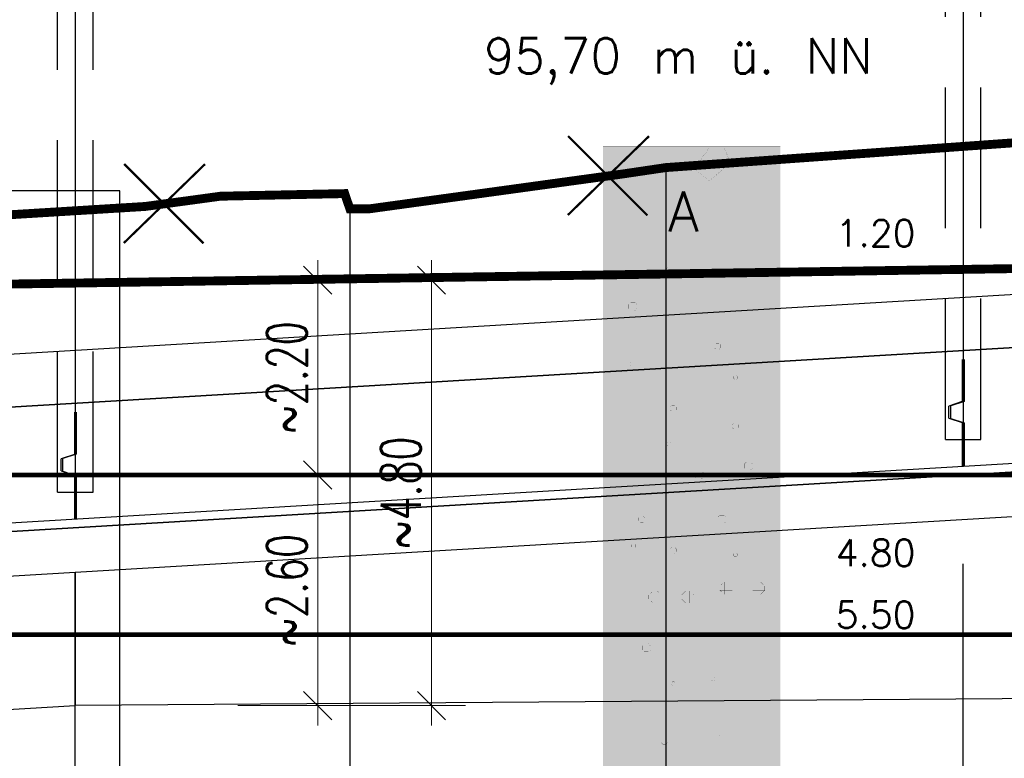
# Model space of a CAD drawing. Header units: metres. Extents: x 3458045 to 3462392, y 5482308 to 5484762.
# Tile 382 of 458: x 3461243 to 3461254, y 5483999 to 5484007. Entities that reach past the tile are written whole.
import ezdxf

# ---------------------------------------------------------------- set-up
doc = ezdxf.new("R2010")
doc.units = ezdxf.units.M
doc.header["$PDMODE"] = 3
doc.header["$PDSIZE"] = 0.1
for name, pattern in [('AUSGEZOGEN', [2, 1, 1]), ('DURCHGEZOGEN', [0]), ('VERDECKT', [9.525, 6.35, -3.175]), ('VERDECKT2', [4.7625, 3.175, -1.5875])]:
    doc.linetypes.add(name, pattern=pattern)
doc.layers.get('0').update_dxf_attribs({"linetype": 'CONTINUOUS'})
doc.layers.get('DEFPOINTS').update_dxf_attribs({"linetype": 'CONTINUOUS'})
for name, color, linetype in [('BAUER_BK BESTAND', 170, 'CONTINUOUS'), ('GGUFUELLUNG', 7, 'DURCHGEZOGEN'), ('GGULINIE', 7, 'DURCHGEZOGEN'), ('GGUTEXT', 7, 'DURCHGEZOGEN'), ('SP_BAUGRUBE-UWB-Sohle', 1, 'AUSGEZOGEN'), ('SP_BAUGRUBE-VERBAU', 210, 'AUSGEZOGEN'), ('SP_FUGENBÄNDER', 2, 'AUSGEZOGEN'), ('SP_GELÄNDE-BESTAND', 251, 'CONTINUOUS'), ('SP_GRADIENTE', 3, 'CONTINUOUS'), ('SP_HW10', 170, 'VERDECKT'), ('SP_HW100', 170, 'VERDECKT'), ('SP_Rückbau', 40, 'AUSGEZOGEN'), ('SP_Trogwand_L6', 2, 'CONTINUOUS'), ('SP_Tunnelsohle_L6-Schnitt', 2, 'CONTINUOUS'), ('SP_Tunnelsohle_L7+8-Schnitt', 2, 'CONTINUOUS'), ('SP_Tunnelsohle_Sauberkeitsschicht', 1, 'CONTINUOUS'), ('SP_VERM', 1, 'CONTINUOUS'), ('WEISSERHINTERGRUND', 254, 'DURCHGEZOGEN')]:
    doc.layers.add(name, color=color, linetype=linetype)
doc.layers.add('SP_HILF', color=6, linetype='CONTINUOUS', plot=False)
doc.layers.add('SP_Höhenplan-Beschriftung-Linien', color=2, linetype='CONTINUOUS', lineweight=25)
doc.layers.add('SP_Höhenplan-Beschriftung-Linien-Bestandsgelände', color=7, linetype='CONTINUOUS', lineweight=25)
doc.styles.add('SP_F', font='romans.shx', dxfattribs={"width": 0.7, "bigfont": 'sp_f.shx'})
doc.styles.get("Standard").update_dxf_attribs({"font": 'txt.shx'})
doc.dimstyles.new('SOFI18$0', dxfattribs={"dimtxt": 1.8, "dimasz": 0.18, "dimexe": 0.9, "dimexo": 0.625, "dimgap": 0.486, "dimtad": 1, "dimdec": 3, "dimrnd": 0.001, "dimzin": 1, "dimdsep": 46, "dimtxsty": 'SP_F', "dimblk1": 'SOF_BEMSTR1', "dimblk2": 'SOF_BEMSTR2', "dimsah": 1, "dimcen": 1.8, "dimse1": 1, "dimse2": 1, "dimclrd": 1, "dimclre": 1, "dimclrt": 7, "dimaunit": 2, "dimazin": 0, "dimtfac": 1, "dimtdec": 3, "dimtmove": 0, "dimatfit": 3, "dimfxl": 1, "dimtolj": 1, "dimtzin": 0, "dimlwd": 0, "dimlwe": 0, "dimarcsym": 0})

# ---------------------------------------------------------------- blocks, each defined once
blk = doc.blocks.new('A$C23D12D66')
at = {"layer": 'SP_Rückbau', "lineweight": 60, "const_width": 0.025, "flags": 128}
for points in [[(-0.422, -0.47), (0.422, 0.47)], [(-0.466, 0.426), (0.47, -0.439)]]:
    blk.add_lwpolyline(points, dxfattribs=at)
blk = doc.blocks.new('SOF_BEMSTR1')
at = {"color": 0, "linetype": 'ByBlock', "lineweight": -2}
for p, q in [((0, 20), (0, -8.5)), ((3.535, 3.535), (-3.535, -3.535)), ((-5, 0), (5, 0))]:
    blk.add_line(p, q, dxfattribs=at)
blk = doc.blocks.new('SOF_BEMSTR2')
at = {"color": 0, "linetype": 'ByBlock', "lineweight": -2}
for p, q in [((0, -20), (0, 8.5)), ((3.535, 3.535), (-3.535, -3.535)), ((-5, 0), (5, 0))]:
    blk.add_line(p, q, dxfattribs=at)
blk = doc.blocks.new('*D403')
at = {"layer": 'DEFPOINTS', "color": 0, "linetype": 'AUSGEZOGEN', "transparency": 16777216}
for p in [(3461247.197, 5484003.982), (3461247.197, 5483999.188), (3461247.197, 5483999.188)]:
    blk.add_point(p, dxfattribs=at)
at = {"layer": 'SP_VERM', "color": 1, "linetype": 'AUSGEZOGEN', "lineweight": 0, "transparency": 16777216}
blk.add_line((3461247.197, 5484003.937), (3461247.197, 5483999.233), dxfattribs=at)
at = {"layer": 'SP_VERM', "color": 1, "linetype": 'AUSGEZOGEN', "lineweight": 0, "transparency": 16777216, "xscale": 0.0450000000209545, "yscale": 0.0450000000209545, "zscale": 0.0450000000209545}
for name, p, rotation in [('SOF_BEMSTR1', (3461247.197, 5484003.982), 90), ('SOF_BEMSTR2', (3461247.197, 5483999.188), 270)]:
    blk.add_blockref(name, p, dxfattribs=dict(at, rotation=rotation))
at = {"layer": 'SP_VERM', "color": 7, "linetype": 'AUSGEZOGEN', "transparency": 16777216, "insert": (3461246.851, 5484001.585), "char_height": 0.45, "attachment_point": 5, "rotation": 90, "style": 'SP_F'}
blk.add_mtext('\\A1;\\A1;~4.80', dxfattribs=at)
blk = doc.blocks.new('*D431')
at = {"layer": 'DEFPOINTS', "color": 0, "linetype": 'AUSGEZOGEN', "transparency": 16777216}
for p in [(3461245.915, 5484003.982), (3461245.915, 5484001.787), (3461245.915, 5484001.787)]:
    blk.add_point(p, dxfattribs=at)
at = {"layer": 'SP_VERM', "color": 1, "linetype": 'AUSGEZOGEN', "lineweight": 0, "transparency": 16777216}
blk.add_line((3461245.915, 5484003.937), (3461245.915, 5484001.832), dxfattribs=at)
at = {"layer": 'SP_VERM', "color": 1, "linetype": 'AUSGEZOGEN', "lineweight": 0, "transparency": 16777216, "xscale": 0.0450000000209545, "yscale": 0.0450000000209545, "zscale": 0.0450000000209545}
for name, p, rotation in [('SOF_BEMSTR1', (3461245.915, 5484003.982), 90), ('SOF_BEMSTR2', (3461245.915, 5484001.787), 270)]:
    blk.add_blockref(name, p, dxfattribs=dict(at, rotation=rotation))
at = {"layer": 'SP_VERM', "color": 7, "linetype": 'AUSGEZOGEN', "transparency": 16777216, "insert": (3461245.568, 5484002.884), "char_height": 0.45, "attachment_point": 5, "rotation": 90, "style": 'SP_F'}
blk.add_mtext('\\A1;\\A1;~2.20', dxfattribs=at)
blk = doc.blocks.new('*D432')
at = {"layer": 'DEFPOINTS', "color": 0, "linetype": 'AUSGEZOGEN', "transparency": 16777216}
for p in [(3461245.915, 5484001.787), (3461245.915, 5483999.188), (3461245.915, 5483999.188)]:
    blk.add_point(p, dxfattribs=at)
at = {"layer": 'SP_VERM', "color": 1, "linetype": 'AUSGEZOGEN', "lineweight": 0, "transparency": 16777216}
blk.add_line((3461245.915, 5484001.742), (3461245.915, 5483999.233), dxfattribs=at)
at = {"layer": 'SP_VERM', "color": 1, "linetype": 'AUSGEZOGEN', "lineweight": 0, "transparency": 16777216, "xscale": 0.0450000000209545, "yscale": 0.0450000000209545, "zscale": 0.0450000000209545}
for name, p, rotation in [('SOF_BEMSTR1', (3461245.915, 5484001.787), 90), ('SOF_BEMSTR2', (3461245.915, 5483999.188), 270)]:
    blk.add_blockref(name, p, dxfattribs=dict(at, rotation=rotation))
at = {"layer": 'SP_VERM', "color": 7, "linetype": 'AUSGEZOGEN', "transparency": 16777216, "insert": (3461245.568, 5484000.487), "char_height": 0.45, "attachment_point": 5, "rotation": 90, "style": 'SP_F'}
blk.add_mtext('\\A1;\\A1;~2.60', dxfattribs=at)
blk = doc.blocks.new('A$C733D3959')
at = {"layer": 'GGUFUELLUNG', "color": 30}
for points in [[(-1.998, -1.199), (-1.998, -4.799), (0, -1.199), (0, -4.799)], [(-1.998, -5.499), (-1.998, -7.801), (0, -5.499), (0, -7.801)]]:
    blk.add_solid(points, dxfattribs=at)
at = {"layer": 'GGUFUELLUNG', "color": 53}
blk.add_solid([(-1.998, -4.799), (-1.998, -5.499), (0, -4.799), (0, -5.499)], dxfattribs=at)
at = {"layer": 'GGULINIE', "color": 7, "linetype": 'DURCHGEZOGEN'}
for points, const_width in [([(-1.998, 0), (0, 0)], 0.002), ([(-1.998, -20.001), (-1.998, 0)], 0.002), ([(0, 0), (0, -20.001)], 0.002), ([(-0.97, -0.25), (-0.799, -0.012)], 0.001), ([(-0.799, -0.012), (-0.633, -0.012)], 0.001), ([(-0.633, -0.012), (-0.562, -0.183)], 0.001), ([(-0.562, -0.183), (-0.799, -0.387)], 0.001), ([(-0.97, -0.25), (-0.97, -0.25)], 0.001), ([(-0.799, -0.387), (-0.97, -0.25)], 0.001), ([(-1.998, -1.199), (0, -1.199)], 0.001), ([(0, -1.199), (1.623, -1.199)], 0.001), ([(-1.29, -1.382), (-1.274, -1.365)], 0.001), ([(-1.29, -1.382), (-1.29, -1.382)], 0.001), ([(-1.29, -1.415), (-1.29, -1.382)], 0.001), ([(-1.274, -1.432), (-1.29, -1.415)], 0.001), ([(-1.274, -1.365), (-1.24, -1.365)], 0.001), ([(-1.24, -1.432), (-1.274, -1.432)], 0.001), ([(-1.24, -1.365), (-1.224, -1.382)], 0.001), ([(-1.224, -1.415), (-1.24, -1.432)], 0.001), ([(-1.224, -1.382), (-1.224, -1.415)], 0.001), ([(-1.707, -1.777), (-1.686, -1.757)], 0.001), ([(-1.686, -1.757), (-1.64, -1.757)], 0.001), ([(-1.64, -1.757), (-1.615, -1.777)], 0.001), ([(-1.707, -1.777), (-1.707, -1.777)], 0.001), ([(-1.707, -1.827), (-1.707, -1.777)], 0.001), ([(-1.686, -1.848), (-1.707, -1.827)], 0.001), ([(-1.64, -1.848), (-1.686, -1.848)], 0.001), ([(-1.615, -1.827), (-1.64, -1.848)], 0.001), ([(-1.615, -1.777), (-1.615, -1.827)], 0.001), ([(-0.741, -2.235), (-0.724, -2.219)], 0.001), ([(-0.741, -2.235), (-0.741, -2.235)], 0.001), ([(-0.741, -2.269), (-0.741, -2.235)], 0.001), ([(-0.724, -2.285), (-0.741, -2.269)], 0.001), ([(-0.724, -2.219), (-0.691, -2.219)], 0.001), ([(-0.691, -2.285), (-0.724, -2.285)], 0.001), ([(-0.691, -2.219), (-0.674, -2.235)], 0.001), ([(-0.674, -2.269), (-0.691, -2.285)], 0.001), ([(-0.674, -2.235), (-0.674, -2.269)], 0.001), ([(-1.723, -2.439), (-1.715, -2.431)], 0.001), ([(-1.723, -2.439), (-1.723, -2.439)], 0.001), ([(-1.723, -2.464), (-1.723, -2.439)], 0.001), ([(-1.715, -2.431), (-1.694, -2.431)], 0.001), ([(-1.694, -2.431), (-1.682, -2.439)], 0.001), ([(-1.682, -2.439), (-1.682, -2.464)], 0.001), ([(-1.715, -2.473), (-1.723, -2.464)], 0.001), ([(-1.694, -2.473), (-1.715, -2.473)], 0.001), ([(-1.682, -2.464), (-1.694, -2.473)], 0.001), ([(-0.524, -2.589), (-0.516, -2.581)], 0.001), ([(-0.524, -2.589), (-0.524, -2.589)], 0.001), ([(-0.524, -2.614), (-0.524, -2.589)], 0.001), ([(-0.516, -2.622), (-0.524, -2.614)], 0.001), ([(-0.516, -2.581), (-0.495, -2.581)], 0.001), ([(-0.495, -2.622), (-0.516, -2.622)], 0.001), ([(-0.495, -2.581), (-0.483, -2.589)], 0.001), ([(-0.483, -2.614), (-0.495, -2.622)], 0.001), ([(-0.483, -2.589), (-0.483, -2.614)], 0.001), ([(-1.24, -2.935), (-1.224, -2.918)], 0.001), ([(-1.24, -2.935), (-1.24, -2.935)], 0.001), ([(-1.24, -2.968), (-1.24, -2.935)], 0.001), ([(-1.224, -2.985), (-1.24, -2.968)], 0.001), ([(-1.224, -2.918), (-1.19, -2.918)], 0.001), ([(-1.19, -2.985), (-1.224, -2.985)], 0.001), ([(-1.19, -2.918), (-1.174, -2.935)], 0.001), ([(-1.174, -2.968), (-1.19, -2.985)], 0.001), ([(-1.174, -2.935), (-1.174, -2.968)], 0.001), ([(-0.541, -3.134), (-0.524, -3.118)], 0.001), ([(-0.541, -3.134), (-0.541, -3.134)], 0.001), ([(-0.541, -3.168), (-0.541, -3.134)], 0.001), ([(-0.524, -3.184), (-0.541, -3.168)], 0.001), ([(-0.524, -3.118), (-0.491, -3.118)], 0.001), ([(-0.491, -3.184), (-0.524, -3.184)], 0.001), ([(-0.491, -3.118), (-0.475, -3.134)], 0.001), ([(-0.475, -3.168), (-0.491, -3.184)], 0.001), ([(-0.475, -3.134), (-0.475, -3.168)], 0.001), ([(-1.274, -3.338), (-1.265, -3.33)], 0.001), ([(-1.274, -3.338), (-1.274, -3.338)], 0.001), ([(-1.274, -3.363), (-1.274, -3.338)], 0.001), ([(-1.265, -3.372), (-1.274, -3.363)], 0.001), ([(-1.265, -3.33), (-1.245, -3.33)], 0.001), ([(-1.245, -3.372), (-1.265, -3.372)], 0.001), ([(-1.245, -3.33), (-1.232, -3.338)], 0.001), ([(-1.232, -3.363), (-1.245, -3.372)], 0.001), ([(-1.232, -3.338), (-1.232, -3.363)], 0.001), ([(-0.957, -3.676), (-0.937, -3.655)], 0.001), ([(-0.937, -3.655), (-0.891, -3.655)], 0.001), ([(-0.891, -3.655), (-0.866, -3.676)], 0.001), ([(-0.404, -3.576), (-0.383, -3.555)], 0.001), ([(-0.404, -3.576), (-0.404, -3.576)], 0.001), ([(-0.404, -3.626), (-0.404, -3.576)], 0.001), ([(-0.383, -3.646), (-0.404, -3.626)], 0.001), ([(-0.383, -3.555), (-0.337, -3.555)], 0.001), ([(-0.337, -3.646), (-0.383, -3.646)], 0.001), ([(-0.337, -3.555), (-0.312, -3.576)], 0.001), ([(-0.312, -3.626), (-0.337, -3.646)], 0.001), ([(-0.312, -3.576), (-0.312, -3.626)], 0.001), ([(-0.957, -3.676), (-0.957, -3.676)], 0.001), ([(-0.957, -3.725), (-0.957, -3.676)], 0.001), ([(-0.937, -3.746), (-0.957, -3.725)], 0.001), ([(-0.891, -3.746), (-0.937, -3.746)], 0.001), ([(-0.866, -3.725), (-0.891, -3.746)], 0.001), ([(-0.866, -3.676), (-0.866, -3.725)], 0.001), ([(-1.594, -4.183), (-1.578, -4.167)], 0.001), ([(-1.594, -4.183), (-1.594, -4.183)], 0.001), ([(-1.594, -4.217), (-1.594, -4.183)], 0.001), ([(-1.578, -4.167), (-1.544, -4.167)], 0.001), ([(-1.544, -4.167), (-1.528, -4.183)], 0.001), ([(-1.528, -4.183), (-1.528, -4.217)], 0.001), ([(-0.703, -4.175), (-0.683, -4.154)], 0.001), ([(-0.703, -4.175), (-0.703, -4.175)], 0.001), ([(-0.703, -4.225), (-0.703, -4.175)], 0.001), ([(-0.683, -4.154), (-0.637, -4.154)], 0.001), ([(-0.637, -4.154), (-0.612, -4.175)], 0.001), ([(-0.612, -4.175), (-0.612, -4.225)], 0.001), ([(-1.578, -4.233), (-1.594, -4.217)], 0.001), ([(-1.544, -4.233), (-1.578, -4.233)], 0.001), ([(-1.528, -4.217), (-1.544, -4.233)], 0.001), ([(-0.683, -4.246), (-0.703, -4.225)], 0.001), ([(-0.637, -4.246), (-0.683, -4.246)], 0.001), ([(-0.612, -4.225), (-0.637, -4.246)], 0.001), ([(-1.673, -4.487), (-1.665, -4.479)], 0.001), ([(-1.673, -4.487), (-1.673, -4.487)], 0.001), ([(-1.673, -4.512), (-1.673, -4.487)], 0.001), ([(-1.665, -4.521), (-1.673, -4.512)], 0.001), ([(-1.665, -4.479), (-1.644, -4.479)], 0.001), ([(-1.644, -4.521), (-1.665, -4.521)], 0.001), ([(-1.644, -4.479), (-1.632, -4.487)], 0.001), ([(-1.632, -4.512), (-1.644, -4.521)], 0.001), ([(-1.632, -4.487), (-1.632, -4.512)], 0.001), ([(-1.24, -4.533), (-1.224, -4.516)], 0.001), ([(-1.24, -4.533), (-1.24, -4.533)], 0.001), ([(-1.24, -4.566), (-1.24, -4.533)], 0.001), ([(-1.224, -4.516), (-1.19, -4.516)], 0.001), ([(-1.19, -4.516), (-1.174, -4.533)], 0.001), ([(-1.174, -4.533), (-1.174, -4.566)], 0.001), ([(-1.224, -4.583), (-1.24, -4.566)], 0.001), ([(-1.19, -4.583), (-1.224, -4.583)], 0.001), ([(-1.174, -4.566), (-1.19, -4.583)], 0.001), ([(-0.524, -4.587), (-0.516, -4.579)], 0.001), ([(-0.524, -4.587), (-0.524, -4.587)], 0.001), ([(-0.524, -4.612), (-0.524, -4.587)], 0.001), ([(-0.516, -4.62), (-0.524, -4.612)], 0.001), ([(-0.516, -4.579), (-0.495, -4.579)], 0.001), ([(-0.495, -4.62), (-0.516, -4.62)], 0.001), ([(-0.495, -4.579), (-0.483, -4.587)], 0.001), ([(-0.483, -4.612), (-0.495, -4.62)], 0.001), ([(-0.483, -4.587), (-0.483, -4.612)], 0.001), ([(-1.998, -4.799), (0, -4.799)], 0.001), ([(0, -4.799), (1.623, -4.799)], 0.001), ([(-0.633, -4.908), (-0.683, -4.953)], 0.001), ([(-0.683, -4.953), (-0.683, -4.999)], 0.001), ([(-0.541, -4.953), (-0.683, -4.953)], 0.001), ([(-0.587, -4.908), (-0.633, -4.908)], 0.001), ([(-0.633, -5.045), (-0.633, -4.908)], 0.001), ([(-0.541, -4.953), (-0.587, -4.908)], 0.001), ([(-0.587, -5.045), (-0.587, -4.908)], 0.001), ([(-0.541, -4.999), (-0.541, -4.953)], 0.001), ([(-0.266, -4.908), (-0.312, -4.953)], 0.001), ([(-0.312, -4.953), (-0.312, -4.999)], 0.001), ([(-0.175, -4.953), (-0.312, -4.953)], 0.001), ([(-0.221, -4.908), (-0.266, -4.908)], 0.001), ([(-0.266, -5.045), (-0.266, -4.908)], 0.001), ([(-0.175, -4.953), (-0.221, -4.908)], 0.001), ([(-0.221, -5.045), (-0.221, -4.908)], 0.001), ([(-0.175, -4.999), (-0.175, -4.953)], 0.001), ([(-1.432, -5.008), (-1.482, -5.053)], 0.001), ([(-1.482, -5.053), (-1.482, -5.099)], 0.001), ([(-1.34, -5.053), (-1.482, -5.053)], 0.001), ([(-1.482, -5.099), (-1.432, -5.145)], 0.001), ([(-1.34, -5.099), (-1.482, -5.099)], 0.001), ([(-1.386, -5.008), (-1.432, -5.008)], 0.001), ([(-1.432, -5.145), (-1.432, -5.008)], 0.001), ([(-1.34, -5.053), (-1.386, -5.008)], 0.001), ([(-1.386, -5.145), (-1.386, -5.008)], 0.001), ([(-1.386, -5.145), (-1.34, -5.099)], 0.001), ([(-1.34, -5.099), (-1.34, -5.053)], 0.001), ([(-1.066, -5.008), (-1.111, -5.053)], 0.001), ([(-1.111, -5.053), (-1.111, -5.099)], 0.001), ([(-0.974, -5.053), (-1.111, -5.053)], 0.001), ([(-1.111, -5.099), (-1.066, -5.145)], 0.001), ([(-0.974, -5.099), (-1.111, -5.099)], 0.001), ([(-1.02, -5.008), (-1.066, -5.008)], 0.001), ([(-1.066, -5.145), (-1.066, -5.008)], 0.001), ([(-0.974, -5.053), (-1.02, -5.008)], 0.001), ([(-1.02, -5.145), (-1.02, -5.008)], 0.001), ([(-1.02, -5.145), (-0.974, -5.099)], 0.001), ([(-0.974, -5.099), (-0.974, -5.053)], 0.001), ([(-0.82, -5.045), (-0.82, -5.045)], 0.001), ([(-0.079, -5.045), (-0.774, -5.045)], 0.001), ([(-0.683, -4.999), (-0.633, -5.045)], 0.001), ([(-0.541, -4.999), (-0.683, -4.999)], 0.001), ([(-0.633, -5.045), (-0.633, -5.045)], 0.001), ([(-0.633, -5.045), (-0.633, -5.045)], 0.001), ([(-0.587, -5.045), (-0.541, -4.999)], 0.001), ([(-0.312, -4.999), (-0.266, -5.045)], 0.001), ([(-0.175, -4.999), (-0.312, -4.999)], 0.001), ([(-0.221, -5.045), (-0.175, -4.999)], 0.001), ([(-0.125, -5.045), (-0.125, -5.045)], 0.001), ([(-1.619, -5.145), (-1.619, -5.145)], 0.001), ([(-0.878, -5.145), (-1.573, -5.145)], 0.001), ([(-1.432, -5.145), (-1.432, -5.145)], 0.001), ([(-1.432, -5.145), (-1.432, -5.145)], 0.001), ([(-0.924, -5.145), (-0.924, -5.145)], 0.001), ([(-1.998, -5.499), (0, -5.499)], 0.001), ([(0, -5.499), (1.623, -5.499)], 0.001), ([(-1.557, -5.624), (-1.536, -5.603)], 0.001), ([(-1.557, -5.624), (-1.557, -5.624)], 0.001), ([(-1.557, -5.674), (-1.557, -5.624)], 0.001), ([(-1.536, -5.603), (-1.49, -5.603)], 0.001), ([(-1.49, -5.603), (-1.465, -5.624)], 0.001), ([(-1.465, -5.624), (-1.465, -5.674)], 0.001), ([(-1.536, -5.694), (-1.557, -5.674)], 0.001), ([(-1.49, -5.694), (-1.536, -5.694)], 0.001), ([(-1.465, -5.674), (-1.49, -5.694)], 0.001), ([(-0.774, -5.99), (-0.766, -5.982)], 0.001), ([(-0.766, -5.982), (-0.745, -5.982)], 0.001), ([(-0.745, -5.982), (-0.733, -5.99)], 0.001), ([(-1.224, -6.04), (-1.215, -6.032)], 0.001), ([(-1.224, -6.04), (-1.224, -6.04)], 0.001), ([(-1.224, -6.065), (-1.224, -6.04)], 0.001), ([(-1.215, -6.073), (-1.224, -6.065)], 0.001), ([(-1.215, -6.032), (-1.195, -6.032)], 0.001), ([(-1.195, -6.073), (-1.215, -6.073)], 0.001), ([(-1.195, -6.032), (-1.182, -6.04)], 0.001), ([(-1.182, -6.065), (-1.195, -6.073)], 0.001), ([(-1.182, -6.04), (-1.182, -6.065)], 0.001), ([(-0.774, -5.99), (-0.774, -5.99)], 0.001), ([(-0.774, -6.015), (-0.774, -5.99)], 0.001), ([(-0.766, -6.023), (-0.774, -6.015)], 0.001), ([(-0.745, -6.023), (-0.766, -6.023)], 0.001), ([(-0.733, -6.015), (-0.745, -6.023)], 0.001), ([(-0.733, -5.99), (-0.733, -6.015)], 0.001), ([(-0.724, -6.639), (-0.716, -6.631)], 0.001), ([(-0.724, -6.639), (-0.724, -6.639)], 0.001), ([(-0.724, -6.664), (-0.724, -6.639)], 0.001), ([(-0.716, -6.631), (-0.695, -6.631)], 0.001), ([(-0.695, -6.631), (-0.683, -6.639)], 0.001), ([(-0.683, -6.639), (-0.683, -6.664)], 0.001), ([(-1.34, -6.685), (-1.324, -6.668)], 0.001), ([(-1.34, -6.685), (-1.34, -6.685)], 0.001), ([(-1.34, -6.718), (-1.34, -6.685)], 0.001), ([(-1.324, -6.735), (-1.34, -6.718)], 0.001), ([(-1.324, -6.668), (-1.29, -6.668)], 0.001), ([(-1.29, -6.735), (-1.324, -6.735)], 0.001), ([(-1.29, -6.668), (-1.274, -6.685)], 0.001), ([(-1.274, -6.718), (-1.29, -6.735)], 0.001), ([(-1.274, -6.685), (-1.274, -6.718)], 0.001), ([(-0.716, -6.673), (-0.724, -6.664)], 0.001), ([(-0.695, -6.673), (-0.716, -6.673)], 0.001), ([(-0.683, -6.664), (-0.695, -6.673)], 0.001)]:
    blk.add_lwpolyline(points, dxfattribs=dict(at, const_width=const_width))
at = {"layer": 'WEISSERHINTERGRUND'}
blk.add_solid([(-1.998, 0), (-1.998, -1.199), (0, 0), (0, -1.199)], dxfattribs=at)
at = {"layer": 'GGUTEXT', "color": 7}
for s, height, p in [('95,70 m ü. NN', 0.40002, (-3.338, 0.822)), ('A', 0.45, (-1.264, -0.956)), (' 1.20', 0.3, (0.355, -1.127)), (' 4.80', 0.3, (0.355, -4.729)), (' 5.50', 0.3, (0.355, -5.426))]:
    blk.add_text(s, height=height, dxfattribs=at).set_placement(p)

msp = doc.modelspace()

# ---------------------------------------------------------------- linework, layer by layer
at = {"layer": 'SP_BAUGRUBE-UWB-Sohle'}
msp.add_line((3461243.1844, 5484000.6902), (3461243.1844, 5483999.1875), dxfattribs=at)
msp.add_lwpolyline([(3461235.0563, 5483998.7043), (3461243.1844, 5483999.1875)], dxfattribs=at)
at = {"layer": 'SP_BAUGRUBE-VERBAU', "linetype": 'VERDECKT2'}
msp.add_line((3461243.6844, 5484004.9871), (3461183.1417, 5484004.9871), dxfattribs=at)
at = {"layer": 'SP_BAUGRUBE-VERBAU'}
msp.add_line((3461243.6844, 5483995.2173), (3461243.6844, 5484004.9871), dxfattribs=at)
at = {"layer": 'SP_FUGENBÄNDER', "color": 1, "linetype": 'VERDECKT2', "ltscale": 0.5}
for p, q in [((3461252.9844, 5484002.1863), (3461252.9844, 5484010.367)), ((3461253.3844, 5484002.1863), (3461253.3844, 5484010.379)), ((3461242.9844, 5484001.5918), (3461242.9844, 5484010.0676)), ((3461243.3844, 5484001.5919), (3461243.3844, 5484010.0796))]:
    msp.add_line(p, q, dxfattribs=at)
at = {"layer": 'SP_FUGENBÄNDER'}
for points in [[(3461252.9844, 5484002.1863), (3461253.3844, 5484002.1863)], [(3461242.9844, 5484001.5918), (3461243.3844, 5484001.5919)]]:
    msp.add_lwpolyline(points, dxfattribs=at)
at = {"layer": 'SP_GELÄNDE-BESTAND', "const_width": 0.1}
msp.add_lwpolyline([(3461239.1844, 5484004.5191), (3461243.9725, 5484004.8128), (3461244.1844, 5484004.8417), (3461244.8201, 5484004.9283), (3461246.219, 5484004.9578), (3461246.2361, 5484004.9054), (3461246.2771, 5484004.7871), (3461246.2897, 5484004.7871), (3461246.505, 5484004.7871), (3461249.1844, 5484005.1561), (3461249.3485, 5484005.1787), (3461249.8362, 5484005.251), (3461254.1844, 5484005.5608), (3461259.1844, 5484005.9171), (3461261.4719, 5484006.0801), (3461262.3421, 5484006.2537), (3461264.0501, 5484006.6055), (3461264.1844, 5484006.6327), (3461267.2062, 5484007.2446)], dxfattribs=at)
at = {"layer": 'SP_GELÄNDE-BESTAND', "linetype": 'VERDECKT', "const_width": 0.1}
msp.add_lwpolyline([(3461394.1844, 5484006.2748), (3461232.6414, 5484003.7871)], dxfattribs=at)
at = {"layer": 'SP_GRADIENTE'}
msp.add_lwpolyline([(3461234.819, 5484002.6973), (3461417.2717, 5484013.5433)], dxfattribs=at)
at = {"layer": 'SP_HILF', "color": 1}
msp.add_lwpolyline([(3461234.9317, 5484000.8006), (3461311.1744, 5484005.3329), (3461311.1744, 5484006.6352), (3461234.8546, 5484002.0983)], dxfattribs=at)
at = {"layer": 'SP_HILF', "color": 6}
msp.add_lwpolyline([(3461234.9673, 5484000.2017), (3461243.1844, 5484000.6902), (3461311.5784, 5484004.7559), (3461311.5784, 5484005.2568), (3461234.9377, 5484000.7008)], dxfattribs=at)
msp.add_lwpolyline([(3461311.5784, 5483999.6822), (3461243.1844, 5483999.1875), (3461243.1844, 5484000.6902), (3461311.5784, 5484004.7559)], close=True, dxfattribs=at)
at = {"layer": 'SP_HW10', "lineweight": 30, "const_width": 0.05}
msp.add_lwpolyline([(3460947.0765, 5483999.9867), (3461463.4646, 5483999.9867)], dxfattribs=at)
at = {"layer": 'SP_HW100', "lineweight": 30, "const_width": 0.05}
msp.add_lwpolyline([(3460947.0765, 5484001.7867), (3461463.4646, 5484001.7867)], dxfattribs=at)
at = {"layer": 'SP_Höhenplan-Beschriftung-Linien', "color": 1, "linetype": 'ByBlock'}
msp.add_line((3461253.1844, 5483956.0493), (3461253.1844, 5484000.7837), dxfattribs=at)
at = {"layer": 'SP_Höhenplan-Beschriftung-Linien', "color": 2}
msp.add_line((3461243.1844, 5483956.0493), (3461243.1844, 5484000.1893), dxfattribs=at)
at = {"layer": 'SP_Höhenplan-Beschriftung-Linien-Bestandsgelände'}
for p, q in [((3461249.8362, 5484005.251), (3461249.8362, 5483956.0493)), ((3461246.2771, 5484004.7871), (3461246.2771, 5483956.0493))]:
    msp.add_line(p, q, dxfattribs=at)
at = {"layer": 'SP_Trogwand_L6', "color": 2}
for p, q in [((3461253.1844, 5484010.6684), (3461253.1844, 5484003.0878)), ((3461243.1844, 5484010.3237), (3461243.1844, 5484002.4933))]:
    msp.add_line(p, q, dxfattribs=at)
at = {"layer": 'SP_Tunnelsohle_L6-Schnitt'}
for points in [[(3461234.8546, 5484002.0983), (3461311.1744, 5484006.6352)], [(3461234.9317, 5484000.8006), (3461311.1744, 5484005.3329)]]:
    msp.add_lwpolyline(points, dxfattribs=at)
at = {"layer": 'SP_Tunnelsohle_L7+8-Schnitt', "color": 1}
for p, q in [((3461253.1744, 5484003.0878), (3461253.1744, 5484002.6132)), ((3461253.1944, 5484003.0878), (3461253.1944, 5484002.6165)), ((3461253.1744, 5484002.6132), (3461253.0244, 5484002.5632)), ((3461253.1944, 5484002.6165), (3461253.0444, 5484002.5665)), ((3461243.1744, 5484002.4934), (3461243.1744, 5484002.0188)), ((3461243.1944, 5484002.4933), (3461243.1944, 5484002.0221)), ((3461253.0244, 5484002.4265), (3461253.0244, 5484002.5632)), ((3461253.0444, 5484002.4232), (3461253.0444, 5484002.5665)), ((3461253.0244, 5484002.4265), (3461253.1744, 5484002.3765)), ((3461253.0444, 5484002.4232), (3461253.1944, 5484002.3732)), ((3461253.1744, 5484002.3765), (3461253.1744, 5484001.8864)), ((3461253.1944, 5484002.3732), (3461253.1944, 5484001.8852)), ((3461243.1744, 5484002.0188), (3461243.0244, 5484001.9688)), ((3461243.1944, 5484002.0221), (3461243.0444, 5484001.9721)), ((3461243.0244, 5484001.8321), (3461243.0244, 5484001.9688)), ((3461243.0444, 5484001.8288), (3461243.0444, 5484001.9721)), ((3461243.0244, 5484001.8321), (3461243.1744, 5484001.7821)), ((3461243.0444, 5484001.8288), (3461243.1944, 5484001.7788)), ((3461243.1744, 5484001.7821), (3461243.1744, 5484001.2919)), ((3461243.1944, 5484001.7788), (3461243.1944, 5484001.2908))]:
    msp.add_line(p, q, dxfattribs=at)
at = {"layer": 'SP_Tunnelsohle_L7+8-Schnitt'}
for p, q in [((3461253.1844, 5484003.0878), (3461253.1844, 5484001.8858)), ((3461243.1844, 5484002.4933), (3461243.1844, 5484001.2913))]:
    msp.add_line(p, q, dxfattribs=at)
at = {"layer": 'SP_Tunnelsohle_Sauberkeitsschicht'}
for points in [[(3461234.9377, 5484000.7008), (3461311.5784, 5484005.2568)], [(3461243.1844, 5484000.6902), (3461311.5784, 5484004.7559)], [(3461234.9673, 5484000.2017), (3461243.1844, 5484000.6902)]]:
    msp.add_lwpolyline(points, dxfattribs=at)

# ---------------------------------------------------------------- block references
at = {"layer": 'BAUER_BK BESTAND', "color": 1}
msp.add_blockref('A$C733D3959', (3461251.126, 5484005.4876), dxfattribs=at)
at = {"layer": 'SP_Rückbau', "linetype": 'AUSGEZOGEN', "rotation": 86.9409777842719}
for p in [(3461249.182, 5484005.1584), (3461244.182, 5484004.844)]:
    msp.add_blockref('A$C23D12D66', p, dxfattribs=at)

# ---------------------------------------------------------------- dimensions: what is measured, and where the dimension line sits
at = {"layer": 'SP_VERM', "color": 1, "linetype": 'AUSGEZOGEN'}
for base, p1, p2, text, picture, middle in [((3461245.9147, 5484001.7867), (3461245.9147, 5484003.9823), (3461245.9147, 5484001.7867), '\\A1;~2.20', '*D431', (3461245.5682, 5484002.8845)), ((3461247.1972, 5483999.1875), (3461247.1972, 5484003.9823), (3461247.1972, 5483999.1875), '\\A1;~4.80', '*D403', (3461246.8507, 5484001.5849)), ((3461245.9147, 5483999.1875), (3461245.9147, 5484001.7867), (3461245.9147, 5483999.1875), '\\A1;~2.60', '*D432', (3461245.5682, 5484000.4871))]:
    dim = msp.add_linear_dim(base=base, p1=p1, p2=p2, angle=270, text=text, dimstyle='SOFI18$0', dxfattribs=at)
    dim.commit()
    dim.dimension.update_dxf_attribs({"geometry": picture, "text_midpoint": middle})

doc.saveas('drawing.dxf')
